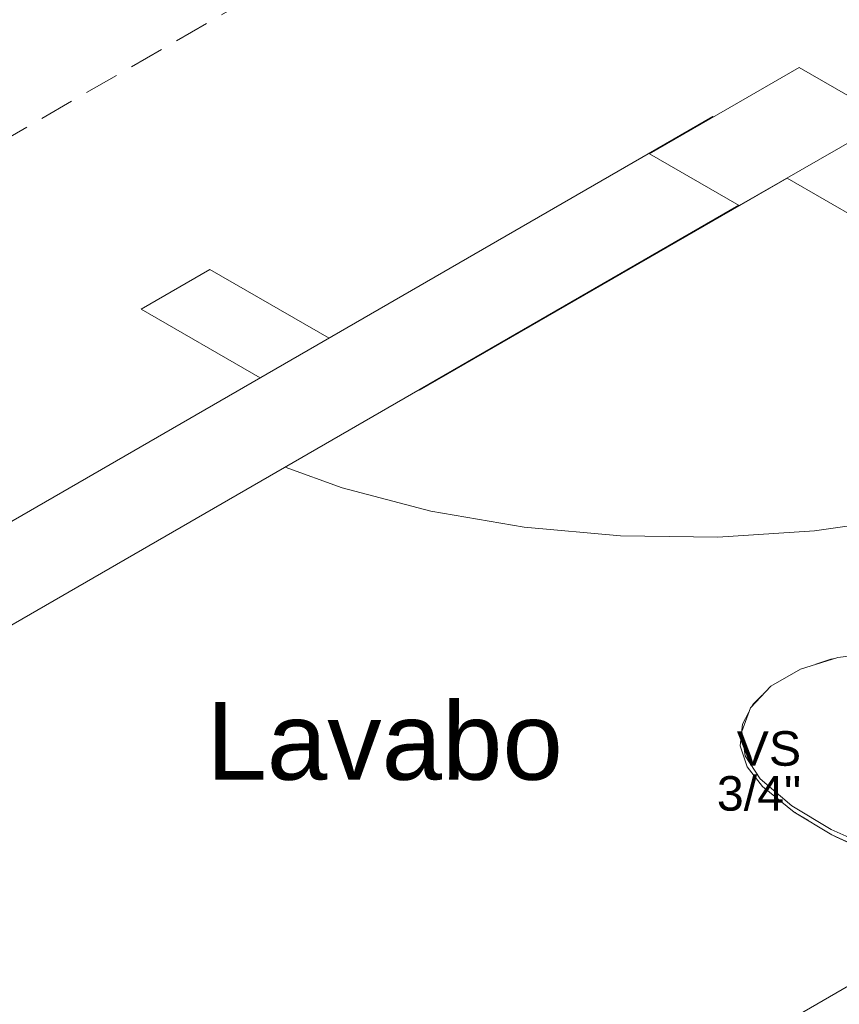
# Model space of a CAD drawing. Header units: millimetres. Extents: x 2 to 902, y -447 to 199.
# Tile 1053 of 1056: x 148.05 to 152.79, y 26.33 to 32.03. Entities that reach past the tile are written whole.
import ezdxf

# ---------------------------------------------------------------- set-up
doc = ezdxf.new("R2010")
doc.units = ezdxf.units.MM
doc.header["$MEASUREMENT"] = 0
doc.linetypes.add('JIS_02_2.0', pattern=[0.3, 0.2, -0.1])
doc.linetypes.add('NULL', pattern=[0])
for name, color, linetype, lineweight in [('Ambiente-Textos', 251, 'Continuous', 5), ('DI-Área do detalhe', 7, 'JIS_02_2.0', 9), ('IFC-Elemento terminal-Contorno', 253, 'Continuous', 5), ('IFC-Laje-Contorno', 134, 'Continuous', 5), ('IFC-Pilar-Contorno', 83, 'Continuous', 5), ('IFC-Viga-Contorno', 66, 'Continuous', 5), ('Textos', 7, 'Continuous', 9)]:
    doc.layers.add(name, color=color, linetype=linetype, lineweight=lineweight)
doc.styles.add('Arial', font='arial.ttf')

msp = doc.modelspace()

# ---------------------------------------------------------------- linework, layer by layer
at = {"layer": 'DI-Área do detalhe'}
msp.add_lwpolyline([(146.1387, 20.9319), (138.0417, 25.6067), (152.3192, 33.8498)], dxfattribs=at)
at = {"layer": 'IFC-Elemento terminal-Contorno', "lineweight": 5}
for p, q in [((152.5647, 28.2708), (152.7797, 28.3381)), ((152.6538, 28.2987), (152.7396, 28.3286)), ((152.7396, 28.3286), (152.7618, 28.3325)), ((152.7797, 28.3381), (153.019, 28.3674)), ((152.3917, 28.1709), (152.5647, 28.2708)), ((152.3917, 28.1709), (152.275, 28.0468)), ((152.3433, 28.1194), (152.2916, 28.0699)), ((152.275, 28.0468), (152.2243, 27.9086)), ((152.2916, 28.0699), (152.2847, 28.0571)), ((152.2659, 28.0219), (152.2279, 27.9511)), ((152.2279, 27.9511), (152.2156, 27.8269)), ((152.2243, 27.9086), (152.2436, 27.7678)), ((152.2156, 27.8269), (152.2554, 27.7046)), ((152.2436, 27.7678), (152.3314, 27.636)), ((152.2554, 27.7046), (152.3449, 27.5915)), ((152.3314, 27.636), (152.515, 27.4789)), ((152.3449, 27.5915), (152.5282, 27.4431)), ((152.515, 27.4789), (152.7409, 27.3413)), ((152.5282, 27.4431), (152.7455, 27.3109)), ((152.5336, 27.4398), (152.538, 27.4363)), ((152.538, 27.4363), (152.6069, 27.3952)), ((152.7409, 27.3413), (153.0027, 27.227)), ((152.7455, 27.3109), (152.9925, 27.1974)), ((152.7579, 27.3052), (152.7682, 27.299)), ((152.7682, 27.299), (152.8583, 27.259))]:
    msp.add_line(p, q, dxfattribs=at)
at = {"layer": 'IFC-Laje-Contorno', "color": 7, "lineweight": 5}
for p, q in [((150.3596, 29.884), (152.4864, 31.1119)), ((148.7488, 30.354), (149.1472, 30.584)), ((149.1472, 30.584), (149.8367, 30.1859)), ((148.7488, 30.354), (149.4383, 29.9559)), ((150.3563, 29.8859), (150.3596, 29.884)), ((149.5822, 29.439), (149.9127, 29.3194)), ((149.9127, 29.3194), (150.4259, 29.1852)), ((150.4259, 29.1852), (150.9658, 29.092)), ((152.6455, 29.0708), (153.1919, 29.1504)), ((150.9658, 29.092), (151.5224, 29.0414)), ((152.0857, 29.0343), (152.6455, 29.0708)), ((151.5224, 29.0414), (152.0857, 29.0343))]:
    msp.add_line(p, q, dxfattribs=at)
at = {"layer": 'IFC-Pilar-Contorno', "color": 7, "lineweight": 5}
for p, q in [((151.6908, 31.2527), (152.5568, 31.7527)), ((152.5568, 31.7527), (153.0765, 31.4527)), ((152.2104, 30.9527), (153.0765, 31.4527)), ((151.6908, 31.2527), (152.2104, 30.9527))]:
    msp.add_line(p, q, dxfattribs=at)
at = {"layer": 'IFC-Viga-Contorno', "color": 7, "lineweight": 5}
for p, q in [((141.2975, 25.2558), (152.0568, 31.4677)), ((152.0568, 31.4677), (152.06, 31.4658)), ((152.4863, 31.112), (158.2176, 27.803)), ((145.6798, 27.1859), (152.2072, 30.9546)), ((147.2674, 23.2188), (153.5386, 26.8395))]:
    msp.add_line(p, q, dxfattribs=at)

# ---------------------------------------------------------------- texts
at = {"layer": 'Ambiente-Textos', "color": 7, "linetype": 'NULL', "lineweight": 5, "insert": (150.1582, 27.6235), "char_height": 0.45, "width": 4.124085, "attachment_point": 8, "line_spacing_factor": 0.6, "style": 'Arial'}
msp.add_mtext('Lavabo', dxfattribs=at)
at = {"layer": 'Textos', "linetype": 'NULL', "char_height": 0.2, "attachment_point": 9, "line_spacing_factor": 0.6, "style": 'Arial'}
for s, insert, width in [('VS', (152.5679, 27.7081), 0.745732), ('3/4"', (152.5679, 27.4481), 0.975)]:
    msp.add_mtext(s, dxfattribs=dict(at, insert=insert, width=width))

doc.saveas('drawing.dxf')
